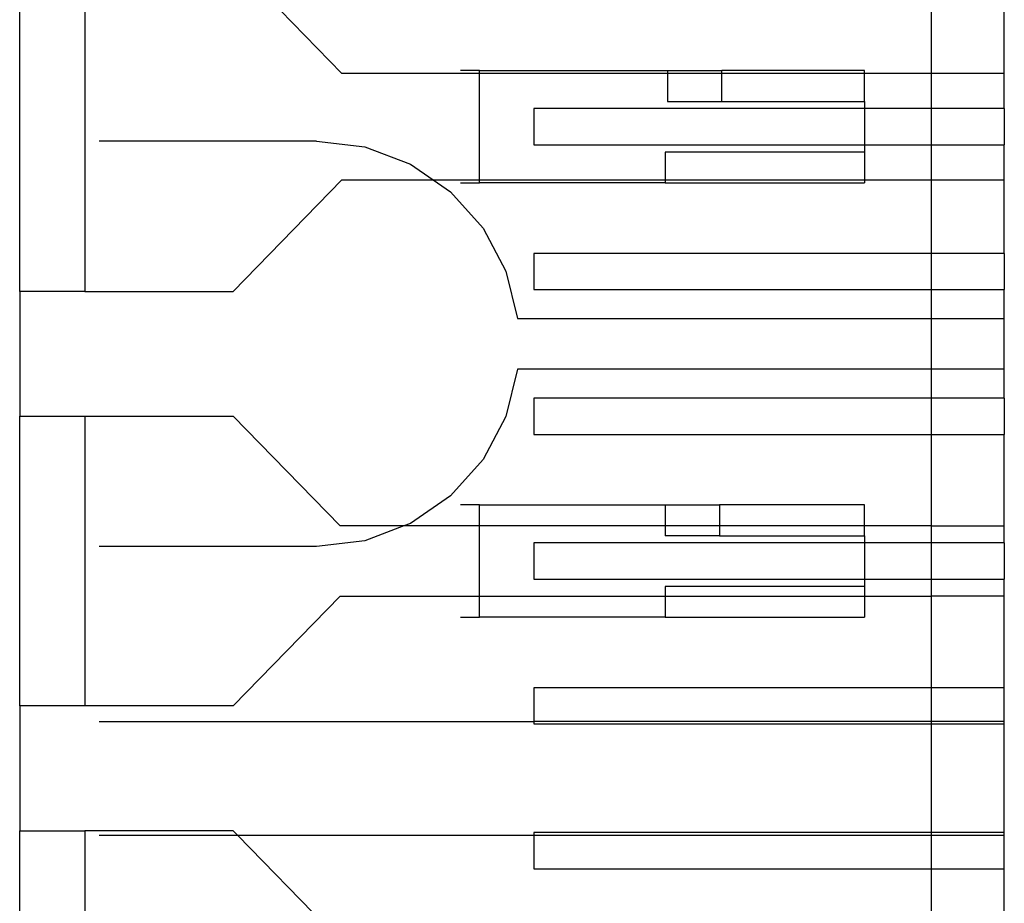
# Model space of a CAD drawing. Extents: x -270 to 272, y -152 to 146.
# Tile 792 of 1056: x 211 to 225, y -14 to -1. Entities that reach past the tile are written whole.
import ezdxf

# ---------------------------------------------------------------- set-up
doc = ezdxf.new("R2010")
doc.units = 0
doc.layers.get('0').update_dxf_attribs({"linetype": 'CONTINUOUS'})

msp = doc.modelspace()

# ---------------------------------------------------------------- linework, layer by layer
for p, q in [((211.468, -5.15), (211.468, -0.6)), ((212.368, -0.6), (212.368, -5.15)), ((215.918, -2.14), (214.476, -0.66)), ((224.058, -1.125), (224.058, -2.14)), ((225.068, -2.14), (225.068, -1.125)), ((217.818, -2.14), (215.918, -2.14)), ((217.818, -2.1), (217.555, -2.1)), ((217.818, -2.1), (220.418, -2.1)), ((217.818, -2.14), (217.818, -2.1)), ((217.818, -3.61), (217.818, -2.14)), ((220.418, -2.14), (217.818, -2.14)), ((220.418, -2.1), (220.418, -2.14)), ((220.418, -2.1), (221.168, -2.1)), ((220.418, -2.14), (220.418, -2.525)), ((221.168, -2.14), (220.418, -2.14)), ((223.135, -2.1), (221.168, -2.1)), ((221.168, -2.14), (221.168, -2.1)), ((221.168, -2.525), (221.168, -2.14)), ((223.135, -2.14), (221.168, -2.14)), ((223.135, -2.14), (223.135, -2.1)), ((223.135, -2.525), (223.135, -2.14)), ((224.058, -2.14), (223.135, -2.14)), ((224.058, -2.14), (224.058, -2.625)), ((225.068, -2.14), (224.058, -2.14)), ((225.068, -2.625), (225.068, -2.14)), ((220.418, -2.525), (221.168, -2.525)), ((221.168, -2.525), (223.135, -2.525)), ((223.135, -2.525), (223.135, -2.625)), ((218.568, -2.625), (218.568, -3.125)), ((223.135, -2.625), (218.568, -2.625)), ((223.135, -2.625), (223.135, -3.125)), ((224.058, -2.625), (223.135, -2.625)), ((225.068, -2.625), (224.058, -2.625)), ((224.058, -2.625), (224.058, -3.125)), ((225.068, -2.625), (225.068, -3.125)), ((215.568, -3.075), (212.568, -3.075)), ((215.568, -3.075), (216.236, -3.155)), ((218.568, -3.125), (223.135, -3.125)), ((223.135, -3.125), (223.135, -3.225)), ((223.135, -3.125), (224.058, -3.125)), ((224.058, -3.125), (225.068, -3.125)), ((224.058, -3.125), (224.058, -3.61)), ((225.068, -3.61), (225.068, -3.125)), ((216.236, -3.155), (216.865, -3.393)), ((223.135, -3.225), (220.385, -3.225)), ((220.385, -3.225), (220.385, -3.61)), ((223.135, -3.225), (223.135, -3.61)), ((216.865, -3.393), (217.18, -3.61)), ((214.418, -5.15), (215.918, -3.61)), ((215.918, -3.61), (217.18, -3.61)), ((217.18, -3.61), (217.42, -3.775)), ((217.18, -3.61), (217.818, -3.61)), ((217.555, -3.65), (217.818, -3.65)), ((217.818, -3.65), (217.818, -3.61)), ((217.818, -3.61), (220.385, -3.61)), ((220.385, -3.65), (217.818, -3.65)), ((220.385, -3.61), (220.385, -3.65)), ((220.385, -3.61), (223.135, -3.61)), ((220.385, -3.65), (223.135, -3.65)), ((223.135, -3.61), (223.135, -3.65)), ((223.135, -3.61), (224.058, -3.61)), ((224.058, -3.61), (224.058, -4.625)), ((224.058, -3.61), (225.068, -3.61)), ((225.068, -4.625), (225.068, -3.61)), ((217.42, -3.775), (217.868, -4.277)), ((217.868, -4.277), (218.182, -4.872)), ((218.568, -4.625), (218.568, -5.125)), ((224.058, -4.625), (218.568, -4.625)), ((225.068, -4.625), (224.058, -4.625)), ((224.058, -4.625), (224.058, -5.125)), ((225.068, -4.625), (225.068, -5.125)), ((218.182, -4.872), (218.346, -5.525)), ((212.368, -5.15), (211.468, -5.15)), ((211.468, -5.15), (211.468, -6.875)), ((212.368, -5.15), (214.418, -5.15)), ((218.568, -5.125), (224.058, -5.125)), ((224.058, -5.125), (225.068, -5.125)), ((224.058, -5.125), (224.058, -5.525)), ((225.068, -5.525), (225.068, -5.125)), ((218.346, -5.525), (224.058, -5.525)), ((224.058, -5.525), (225.068, -5.525)), ((224.058, -5.525), (224.058, -6.225)), ((225.068, -6.225), (225.068, -5.525)), ((218.346, -6.225), (218.182, -6.877)), ((224.058, -6.225), (218.346, -6.225)), ((225.068, -6.225), (224.058, -6.225)), ((224.058, -6.225), (224.058, -6.625)), ((225.068, -6.625), (225.068, -6.225)), ((218.568, -6.625), (218.568, -7.125)), ((224.058, -6.625), (218.568, -6.625)), ((225.068, -6.625), (224.058, -6.625)), ((224.058, -6.625), (224.058, -7.125)), ((225.068, -6.625), (225.068, -7.125)), ((211.468, -6.875), (212.368, -6.875)), ((211.468, -10.875), (211.468, -6.875)), ((212.368, -6.875), (212.368, -10.875)), ((212.368, -6.875), (214.418, -6.875)), ((215.894, -8.39), (214.418, -6.875)), ((218.182, -6.877), (217.868, -7.472)), ((218.568, -7.125), (224.058, -7.125)), ((224.058, -7.125), (225.068, -7.125)), ((224.058, -7.125), (224.058, -8.39)), ((225.068, -8.39), (225.068, -7.125)), ((217.868, -7.472), (217.42, -7.975)), ((217.42, -7.975), (216.865, -8.356)), ((217.818, -8.1), (217.555, -8.1)), ((217.818, -8.1), (220.385, -8.1)), ((217.818, -8.39), (217.818, -8.1)), ((220.385, -8.1), (220.385, -8.39)), ((220.385, -8.1), (221.135, -8.1)), ((223.135, -8.1), (221.135, -8.1)), ((221.135, -8.1), (221.135, -8.39)), ((223.135, -8.39), (223.135, -8.1)), ((216.776, -8.39), (215.894, -8.39)), ((216.776, -8.39), (216.236, -8.594)), ((216.865, -8.356), (216.776, -8.39)), ((217.818, -8.39), (216.776, -8.39)), ((217.818, -9.36), (217.818, -8.39)), ((220.385, -8.39), (217.818, -8.39)), ((220.385, -8.39), (220.385, -8.525)), ((221.135, -8.39), (220.385, -8.39)), ((221.135, -8.39), (221.135, -8.525)), ((223.135, -8.39), (221.135, -8.39)), ((223.135, -8.525), (223.135, -8.39)), ((224.058, -8.39), (223.135, -8.39)), ((224.058, -8.39), (224.058, -8.625)), ((224.058, -8.39), (225.068, -8.39)), ((225.068, -8.625), (225.068, -8.39)), ((221.135, -8.525), (220.385, -8.525)), ((221.135, -8.525), (223.135, -8.525)), ((223.135, -8.525), (223.135, -8.625)), ((215.568, -8.675), (212.568, -8.675)), ((216.236, -8.594), (215.568, -8.675)), ((218.568, -8.625), (218.568, -9.125)), ((223.135, -8.625), (218.568, -8.625)), ((223.135, -8.625), (223.135, -9.125)), ((224.058, -8.625), (223.135, -8.625)), ((225.068, -8.625), (224.058, -8.625)), ((224.058, -8.625), (224.058, -9.125)), ((225.068, -8.625), (225.068, -9.125)), ((218.568, -9.125), (223.135, -9.125)), ((223.135, -9.225), (220.385, -9.225)), ((220.385, -9.225), (220.385, -9.36)), ((223.135, -9.125), (223.135, -9.225)), ((223.135, -9.125), (224.058, -9.125)), ((223.135, -9.225), (223.135, -9.36)), ((224.058, -9.125), (225.068, -9.125)), ((224.058, -9.125), (224.058, -9.36)), ((225.068, -9.36), (225.068, -9.125)), ((214.418, -10.875), (215.894, -9.36)), ((215.894, -9.36), (217.818, -9.36)), ((217.818, -9.65), (217.818, -9.36)), ((217.818, -9.36), (220.385, -9.36)), ((220.385, -9.36), (220.385, -9.65)), ((220.385, -9.36), (223.135, -9.36)), ((223.135, -9.36), (223.135, -9.65)), ((223.135, -9.36), (224.058, -9.36)), ((224.058, -9.36), (224.058, -10.625)), ((225.068, -9.36), (224.058, -9.36)), ((225.068, -10.625), (225.068, -9.36)), ((217.555, -9.65), (217.818, -9.65)), ((220.385, -9.65), (217.818, -9.65)), ((220.385, -9.65), (223.135, -9.65)), ((224.058, -10.625), (218.568, -10.625)), ((218.568, -10.625), (218.568, -11.09)), ((225.068, -10.625), (224.058, -10.625)), ((224.058, -10.625), (224.058, -11.09)), ((225.068, -11.09), (225.068, -10.625)), ((211.468, -10.875), (211.468, -12.6)), ((212.368, -10.875), (211.468, -10.875)), ((214.418, -10.875), (212.368, -10.875)), ((212.568, -11.09), (218.568, -11.09)), ((218.568, -11.09), (218.568, -11.125)), ((224.058, -11.09), (218.568, -11.09)), ((218.568, -11.125), (224.058, -11.125)), ((225.068, -11.09), (224.058, -11.09)), ((224.058, -11.09), (224.058, -11.125)), ((224.058, -11.125), (225.068, -11.125)), ((224.058, -11.125), (224.058, -12.625)), ((225.068, -11.125), (225.068, -11.09)), ((225.068, -12.625), (225.068, -11.125)), ((211.468, -12.6), (212.368, -12.6)), ((211.468, -17.15), (211.468, -12.6)), ((212.368, -12.6), (212.368, -17.15)), ((214.418, -12.6), (212.368, -12.6)), ((214.476, -12.66), (214.418, -12.6)), ((224.058, -12.625), (218.568, -12.625)), ((218.568, -12.625), (218.568, -12.66)), ((225.068, -12.625), (224.058, -12.625)), ((224.058, -12.625), (224.058, -12.66)), ((225.068, -12.66), (225.068, -12.625)), ((212.568, -12.66), (214.476, -12.66)), ((215.918, -14.14), (214.476, -12.66)), ((214.476, -12.66), (218.568, -12.66)), ((218.568, -12.66), (218.568, -13.125)), ((218.568, -12.66), (224.058, -12.66)), ((224.058, -12.66), (225.068, -12.66)), ((224.058, -12.66), (224.058, -13.125)), ((225.068, -13.125), (225.068, -12.66)), ((218.568, -13.125), (224.058, -13.125)), ((224.058, -13.125), (225.068, -13.125)), ((224.058, -13.125), (224.058, -14.14)), ((225.068, -14.14), (225.068, -13.125))]:
    msp.add_line(p, q)

doc.saveas('drawing.dxf')
